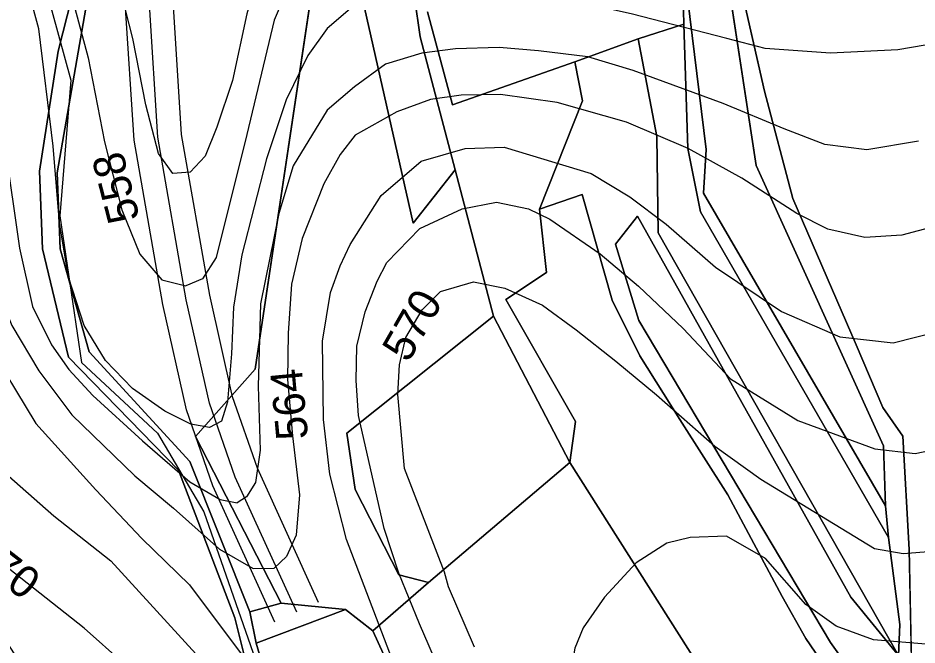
# Model space of a CAD drawing. Extents: x -709418 to -703832, y -1161719 to -1157826.
# Drawn here: x -707683.1 to -707457.4, y -1159387.1 to -1159229.6 of the extents above; entities that cross this region are included whole.
import ezdxf

# ---------------------------------------------------------------- set-up
doc = ezdxf.new("R2010")
doc.units = 0
for name, color, linetype in [('102_obvod PÚ', 7, 'Continuous'), ('106_zastavitelné plochy', 7, 'Continuous'), ('120_vrstevnice hlavní', 7, 'Continuous'), ('121_vrstevnice hlavní_popis', 7, 'Continuous'), ('122_vrstevnice základní', 7, 'Continuous'), ('206_TTP_KN', 7, 'Continuous'), ('207_lesní pozemek_KN', 7, 'Continuous'), ('208_vodní plocha_KN', 7, 'Continuous'), ('209_zastavěná plocha_KN', 7, 'Continuous'), ('210_ostatní plocha_KN', 7, 'Continuous'), ('501_vodní tok', 7, 'Continuous'), ('735_OP sítí TI', 7, 'Continuous')]:
    doc.layers.add(name, color=color, linetype=linetype)

msp = doc.modelspace()

# ---------------------------------------------------------------- linework, layer by layer
at = {"layer": '102_obvod PÚ'}
for points in [[(-707638.49, -1159334.73), (-707623.5, -1159317.82), (-707607.99, -1159213.97)], [(-707607.99, -1159213.97), (-707623.5, -1159317.82), (-707638.49, -1159334.73)], [(-707580.24, -1159228.1), (-707574, -1159251.47), (-707543.28, -1159240.62), (-707541.34, -1159250.4), (-707552.14, -1159277.64), (-707550.36, -1159293.55), (-707560.64, -1159300.33), (-707543.15, -1159330.95), (-707544.54, -1159341.21), (-707580.05, -1159371.34), (-707593.96, -1159383.49), (-707600.83, -1159378.13), (-707617.05, -1159376.59), (-707638.49, -1159334.73)], [(-707638.49, -1159334.73), (-707617.05, -1159376.59), (-707600.83, -1159378.13), (-707593.96, -1159383.49), (-707580.05, -1159371.34), (-707544.54, -1159341.21), (-707543.15, -1159330.95), (-707560.64, -1159300.33), (-707550.36, -1159293.55), (-707552.14, -1159277.64), (-707541.34, -1159250.4), (-707543.28, -1159240.62), (-707574, -1159251.47), (-707580.24, -1159228.1)]]:
    msp.add_lwpolyline(points, dxfattribs=at)
at = {"layer": '106_zastavitelné plochy'}
msp.add_lwpolyline([(-707824.6, -1158982.22), (-707772.11, -1158993.8), (-707747.57, -1159000.62), (-707712.8, -1159088.52), (-707669.85, -1159245.26), (-707672.58, -1159279.33), (-707667.12, -1159316.13), (-707648.03, -1159333.84), (-707636.44, -1159353.61), (-707616.67, -1159410.17), (-707574.4, -1159492.62), (-707589.4, -1159511.02), (-707645.99, -1159447.65), (-707695.75, -1159371.32), (-707724.39, -1159310.67), (-707760.52, -1159155.31), (-707804.83, -1159031.28), (-707800.06, -1159027.19), (-707824.6, -1158982.22)], dxfattribs=at)
at = {"layer": '120_vrstevnice hlavní'}
for points in [[(-707674.29, -1159261.8), (-707677.87, -1159232.35), (-707682.54, -1159215.05), (-707691.03, -1159193.35), (-707697.97, -1159174.23), (-707707.61, -1159155.78), (-707716.48, -1159146.83), (-707722.87, -1159141.85), (-707730.12, -1159137.73), (-707739.27, -1159133.61), (-707758.43, -1159123.31), (-707768.96, -1159115.58), (-707776.73, -1159107.32), (-707794.94, -1159070.03), (-707799.98, -1159071.07), (-707806.9, -1159064.2), (-707814.95, -1159052.25), (-707826.02, -1159032.96), (-707844.09, -1159004.73), (-707859.8, -1158979.14)], [(-707284.63, -1159205.12), (-707300.16, -1159205.74), (-707322.05, -1159207.86), (-707336.87, -1159210.31), (-707373.99, -1159217.78), (-707385.87, -1159220.56), (-707399.49, -1159222.83), (-707418.81, -1159226.34), (-707447.92, -1159235.2), (-707462.22, -1159237.65), (-707479.11, -1159238.5), (-707495.49, -1159237.32), (-707505.1, -1159234.77)], [(-707505.1, -1159234.77), (-707529.14, -1159228.59), (-707552.59, -1159223.3), (-707575.87, -1159220.42), (-707590.45, -1159222.03), (-707597.31, -1159225.31), (-707605.45, -1159232.31), (-707610.31, -1159239.03), (-707615.73, -1159250.17), (-707620.73, -1159265.03), (-707626.92, -1159289.1), (-707628.96, -1159302.21), (-707629.45, -1159313.93), (-707630.46, -1159326), (-707632, -1159330.83), (-707635.03, -1159332.44)], [(-707635.03, -1159332.44), (-707639.68, -1159331.58), (-707646.24, -1159328.32), (-707654.35, -1159322.65), (-707661.09, -1159315.6), (-707666.46, -1159306.82), (-707670.42, -1159294.72), (-707672.69, -1159281.1), (-707674.29, -1159261.8)], [(-707593, -1159474.77), (-707610.4, -1159447.81), (-707624.16, -1159426.89), (-707632.16, -1159416.75), (-707646.59, -1159400.6), (-707666.47, -1159382.84), (-707696.78, -1159359.01), (-707706.95, -1159345.63), (-707716.47, -1159330.15), (-707725.44, -1159316.93), (-707731.79, -1159319.53), (-707743.86, -1159306.14), (-707753.34, -1159294.65), (-707765.27, -1159279.23)], [(-707568.45, -1159387.6), (-707575.02, -1159372.46), (-707576.02, -1159368.75), (-707586.02, -1159342.75), (-707587.73, -1159324.17), (-707587.31, -1159316.74), (-707585.73, -1159309.89), (-707581.59, -1159302.89), (-707577.02, -1159298.31), (-707568.73, -1159295.89), (-707560.85, -1159297.47), (-707551.38, -1159301.75), (-707542.95, -1159307.92), (-707532.96, -1159315.81), (-707522.8, -1159324.21), (-707508.16, -1159337.17), (-707496.62, -1159345.39), (-707468.04, -1159362.86), (-707460.82, -1159364.05), (-707449.3, -1159363.17)]]:
    msp.add_lwpolyline(points, dxfattribs=at)
at = {"layer": '122_vrstevnice základní'}
for points in [[(-707855.53, -1158968.71), (-707833.47, -1158997.05), (-707828.99, -1158994.62), (-707810.15, -1159023.11), (-707800.29, -1159036.37), (-707779.89, -1159061.51), (-707764.85, -1159077.17), (-707749.18, -1159093.11), (-707737.08, -1159104.81), (-707722.22, -1159118.06), (-707711.34, -1159127), (-707701.6, -1159137.2), (-707694.68, -1159148.23), (-707688.97, -1159159.6), (-707683.07, -1159174.07), (-707665.46, -1159239.67)], [(-707898.3, -1158994.45), (-707889.48, -1159017.13), (-707879.4, -1159042.22), (-707870.23, -1159065.6), (-707861.97, -1159090.81), (-707857.98, -1159107.66), (-707851.23, -1159124.68), (-707836.26, -1159150.07), (-707826.25, -1159163.98), (-707794.33, -1159201.65), (-707771.35, -1159226.36), (-707755.65, -1159245.77), (-707746.68, -1159257.27), (-707740.67, -1159256.4), (-707729.8, -1159271.34), (-707715.51, -1159298.9), (-707703.93, -1159322.1), (-707687.5, -1159342.8), (-707674.05, -1159354.64), (-707659.74, -1159365.89), (-707631.31, -1159397.03), (-707621.2, -1159409.47), (-707587.64, -1159457.54), (-707575.99, -1159476.79)], [(-707781.66, -1159128.17), (-707777.01, -1159126.78), (-707766.1, -1159140.41), (-707759.19, -1159147.81), (-707748.85, -1159151.57), (-707736.09, -1159156.71), (-707727.63, -1159161.86), (-707713.19, -1159177.71), (-707707.47, -1159190.62), (-707697.25, -1159216.27), (-707691.35, -1159235.2), (-707686.42, -1159261.75), (-707682.74, -1159287.41), (-707679.44, -1159302.05), (-707674.64, -1159311.69), (-707670.32, -1159317.88), (-707664.28, -1159324.41), (-707651.85, -1159335.76), (-707639.94, -1159346.07), (-707632.35, -1159350.53), (-707628.04, -1159351.38)], [(-707765.2, -1159162.15), (-707747.6, -1159176.75), (-707731.04, -1159194.1), (-707717.91, -1159213.36), (-707700.25, -1159251.27), (-707695.21, -1159274.16), (-707689.83, -1159293.95), (-707684.63, -1159306.85), (-707677.89, -1159318.25), (-707669.6, -1159329.26), (-707653.73, -1159344.55), (-707644.02, -1159352.72), (-707632.46, -1159363.02), (-707624.01, -1159367.82), (-707618.77, -1159367.76)], [(-707511.84, -1159203.25), (-707529.45, -1159200.18), (-707562.25, -1159193.7), (-707576.92, -1159192.18), (-707587.1, -1159192.03), (-707599, -1159194.47), (-707608.31, -1159198.81), (-707616.01, -1159207.34), (-707622.55, -1159218.05), (-707625.63, -1159228.59), (-707629.22, -1159245.33)], [(-707346.51, -1159194.53), (-707360.19, -1159196.12), (-707375.54, -1159199.26), (-707397.04, -1159204.11), (-707420.31, -1159207.62), (-707444.11, -1159210.28), (-707461.69, -1159213.08), (-707475.66, -1159215.52), (-707486.18, -1159216.06), (-707496.87, -1159216.26), (-707516.83, -1159214.75), (-707544.44, -1159209.64), (-707560.21, -1159207.46), (-707581.25, -1159205.95), (-707588.84, -1159205.97), (-707594.88, -1159207.19), (-707601.6, -1159209.45), (-707609, -1159214.64), (-707614.31, -1159219.74), (-707618.73, -1159230.17), (-707625.65, -1159258.9), (-707633.34, -1159289.79), (-707636.78, -1159295.14), (-707640.91, -1159296.88)], [(-707629.22, -1159245.33), (-707633.16, -1159257.08), (-707636.08, -1159264.33), (-707639.86, -1159268.31), (-707644.18, -1159268.66), (-707647.81, -1159263.67), (-707650.95, -1159251.42), (-707654.26, -1159234.79), (-707657.92, -1159220.3), (-707662.93, -1159195.81)], [(-707759.76, -1159199.37), (-707754.6, -1159198.67), (-707748.84, -1159201.17), (-707740.56, -1159208.9), (-707725.54, -1159233.13), (-707715.68, -1159253.59), (-707702.77, -1159282.12), (-707691.35, -1159310.49), (-707678.57, -1159331.46), (-707663.56, -1159348.12), (-707651.96, -1159360.31), (-707640.05, -1159371.99), (-707598.28, -1159427.66), (-707592.42, -1159433.26), (-707587.08, -1159437.04), (-707582.43, -1159437.89), (-707579.16, -1159437.19)], [(-707457.01, -1159260.6), (-707470, -1159262.75), (-707480.51, -1159261.39), (-707490.69, -1159257.45), (-707506.03, -1159251.11), (-707528.65, -1159242.82), (-707540.02, -1159239.4), (-707552.43, -1159237.88), (-707562.25, -1159237.04), (-707573.28, -1159237.4), (-707581.72, -1159238.46), (-707590.84, -1159241.23), (-707598.58, -1159246.94), (-707605.46, -1159252.81), (-707614.02, -1159266.74), (-707617.59, -1159278.74), (-707622.17, -1159301.38), (-707622.81, -1159322.1), (-707622.26, -1159338.13), (-707623.45, -1159346.23), (-707625.68, -1159349.85), (-707628.04, -1159351.38)], [(-707665.46, -1159239.67), (-707661.34, -1159260.7), (-707656.99, -1159277.77), (-707652.49, -1159288.97), (-707646.95, -1159295.34), (-707640.91, -1159296.88)], [(-707450.17, -1159281.24), (-707461.19, -1159284.19), (-707470.48, -1159284.73), (-707479.79, -1159282.68), (-707487.55, -1159278.74), (-707501.36, -1159269.82), (-707514.81, -1159262.44), (-707530.32, -1159255.76), (-707547.68, -1159250.88), (-707561.97, -1159248.84), (-707571.79, -1159249.04), (-707579.53, -1159250.09), (-707587.97, -1159253.21), (-707598.45, -1159259.03), (-707602.16, -1159263.88)], [(-707579.16, -1159437.19), (-707577.27, -1159435.29), (-707576.25, -1159431.16), (-707576.95, -1159424.45), (-707582.84, -1159407.08), (-707600.62, -1159360.54), (-707604.79, -1159344.2), (-707606.36, -1159330.44), (-707606.65, -1159310.77), (-707604.62, -1159298.55), (-707602.22, -1159291.83), (-707599.65, -1159286.49), (-707591.88, -1159274.17), (-707581.88, -1159265.6), (-707570.84, -1159262.42), (-707561.03, -1159262.06), (-707539.16, -1159268.72), (-707529.51, -1159274.55), (-707520.37, -1159281.41), (-707507.96, -1159292.23), (-707491.41, -1159303.35), (-707476.77, -1159309.69), (-707463.34, -1159311.21), (-707451.82, -1159308.26)], [(-707602.16, -1159263.88), (-707606.31, -1159271.31), (-707611.73, -1159285.03), (-707614.45, -1159296.46), (-707615.23, -1159308.79), (-707615.43, -1159320.4), (-707614.2, -1159334.52), (-707612.44, -1159349.32), (-707613.28, -1159359.49), (-707615.68, -1159364.83), (-707618.77, -1159367.76)], [(-707575.03, -1159398.55), (-707582.29, -1159381.71), (-707587.48, -1159368.99), (-707591.12, -1159357.82), (-707597.62, -1159329.43), (-707598.15, -1159320.66), (-707598, -1159312.06), (-707595.95, -1159303.45), (-707592.88, -1159295.71), (-707590.45, -1159291.03), (-707582.16, -1159282.46), (-707571.56, -1159277.59), (-707562.96, -1159275.85), (-707554.87, -1159277.56), (-707549.53, -1159280.12), (-707536.96, -1159288.87), (-707527.31, -1159296.93), (-707516.1, -1159307.57), (-707504.16, -1159320.25), (-707487.28, -1159330.7), (-707467.97, -1159337.84), (-707457.82, -1159339.02), (-707446.99, -1159336.76)], [(-707454.17, -1159386.9), (-707468.27, -1159385.73), (-707477.7, -1159382.34), (-707485.27, -1159376.86), (-707495.44, -1159365.37), (-707505.24, -1159359.72), (-707514.35, -1159360.08), (-707520.16, -1159361.46), (-707527.87, -1159366.46), (-707535.87, -1159375.03), (-707541.16, -1159382.75), (-707543.3, -1159387.89), (-707544.16, -1159393.03), (-707543.45, -1159403.89), (-707539.59, -1159415.32), (-707529.59, -1159429.61), (-707516.02, -1159445.61), (-707507.67, -1159457.5), (-707500.34, -1159469.6), (-707497.73, -1159476.13), (-707495.25, -1159486.72)]]:
    msp.add_lwpolyline(points, dxfattribs=at)
at = {"layer": '206_TTP_KN'}
for p, q in [((-707655.38, -1159168.5), (-707673.04, -1159237.97)), ((-707607.99, -1159213.97), (-707623.5, -1159317.82)), ((-707510.28, -1159262.69), (-707516.27, -1159214.29)), ((-707516.27, -1159214.29), (-707515.91, -1159231.17)), ((-707504.59, -1159221.94), (-707497.72, -1159266.67)), ((-707673.22, -1159268.5), (-707665.76, -1159225.25)), ((-707574, -1159251.47), (-707580.24, -1159228.1)), ((-707527.37, -1159234.91), (-707515.91, -1159231.17)), ((-707515.91, -1159231.17), (-707527.37, -1159234.91)), ((-707515.91, -1159231.17), (-707514.9, -1159262.37)), ((-707527.37, -1159234.91), (-707543.28, -1159240.62)), ((-707522.68, -1159259.43), (-707527.37, -1159234.91)), ((-707673.04, -1159237.97), (-707677.72, -1159268.11)), ((-707543.28, -1159240.62), (-707574, -1159251.47)), ((-707522.39, -1159283.62), (-707522.68, -1159259.43)), ((-707514.9, -1159262.37), (-707511.76, -1159278.28)), ((-707510.96, -1159273.64), (-707510.28, -1159262.69)), ((-707497.72, -1159266.67), (-707465.77, -1159337.05)), ((-707677.72, -1159268.11), (-707676.97, -1159287.56)), ((-707672.51, -1159287.59), (-707673.22, -1159268.5)), ((-707552.14, -1159277.64), (-707541.41, -1159273.97)), ((-707541.41, -1159273.97), (-707533.92, -1159300.51)), ((-707465.27, -1159352.1), (-707510.96, -1159273.64)), ((-707550.36, -1159293.55), (-707552.14, -1159277.64)), ((-707511.76, -1159278.28), (-707464.56, -1159360.1)), ((-707533.08, -1159286.4), (-707527.51, -1159279.41)), ((-707527.51, -1159279.41), (-707473.97, -1159375.01)), ((-707462.04, -1159389.71), (-707522.39, -1159283.62)), ((-707676.97, -1159287.56), (-707670.4, -1159314.79)), ((-707665.23, -1159313.42), (-707672.51, -1159287.59)), ((-707527.19, -1159305.63), (-707533.08, -1159286.4)), ((-707560.64, -1159300.33), (-707550.36, -1159293.55)), ((-707543.15, -1159330.95), (-707560.64, -1159300.33)), ((-707533.92, -1159300.51), (-707526.99, -1159314.5)), ((-707479.1, -1159386.47), (-707527.19, -1159305.63)), ((-707670.4, -1159314.79), (-707642.8, -1159343.2)), ((-707639.93, -1159341), (-707665.23, -1159313.42)), ((-707526.99, -1159314.5), (-707516.93, -1159330.41)), ((-707623.5, -1159317.82), (-707638.49, -1159334.73)), ((-707544.54, -1159341.21), (-707543.15, -1159330.95)), ((-707516.93, -1159330.41), (-707504.87, -1159349.32)), ((-707638.49, -1159334.73), (-707617.05, -1159376.59)), ((-707465.77, -1159337.05), (-707465.27, -1159352.1)), ((-707624.89, -1159378.77), (-707639.93, -1159341)), ((-707580.05, -1159371.34), (-707544.54, -1159341.21)), ((-707544.54, -1159341.21), (-707510.07, -1159395.47)), ((-707510.07, -1159395.47), (-707544.54, -1159341.21)), ((-707642.8, -1159343.2), (-707628.67, -1159380.23)), ((-707504.87, -1159349.32), (-707491.24, -1159374.87)), ((-707464.56, -1159360.1), (-707461.7, -1159381.93)), ((-707593.96, -1159383.49), (-707580.05, -1159371.34)), ((-707491.24, -1159374.87), (-707485.32, -1159385.43)), ((-707473.97, -1159375.01), (-707462.04, -1159389.71)), ((-707617.05, -1159376.59), (-707624.89, -1159378.77)), ((-707628.67, -1159380.23), (-707622.59, -1159404.61)), ((-707461.7, -1159381.93), (-707462.04, -1159389.71)), ((-707586.7, -1159399.32), (-707593.96, -1159383.49)), ((-707485.32, -1159385.43), (-707463.98, -1159416.04)), ((-707462.51, -1159409.47), (-707479.1, -1159386.47))]:
    msp.add_line(p, q, dxfattribs=at)
msp.add_lwpolyline([(-707395.09, -1159515.89), (-707406.08, -1159498.23), (-707417.67, -1159479.54), (-707433.26, -1159452.17), (-707454.4, -1159425.36), (-707458.9, -1159413.15), (-707458.69, -1159394.67), (-707459.33, -1159363.06), (-707460.95, -1159334.64), (-707465.91, -1159327.4), (-707472.65, -1159311.7), (-707488.57, -1159274.95), (-707495.63, -1159247.97), (-707504.28, -1159210.13), (-707512.35, -1159189.94), (-707518.47, -1159163.38), (-707539.45, -1159136.22), (-707565.99, -1159137.76)], dxfattribs=at)
at = {"layer": '207_lesní pozemek_KN'}
for p, q in [((-707582.14, -1159234.36), (-707588.28, -1159190.8)), ((-707588.28, -1159190.8), (-707582.14, -1159234.36)), ((-707602.98, -1159196.58), (-707583.85, -1159281.14)), ((-707583.85, -1159281.14), (-707602.98, -1159196.58)), ((-707623.5, -1159317.82), (-707607.99, -1159213.97)), ((-707580.24, -1159228.1), (-707574, -1159251.47)), ((-707573.34, -1159267.72), (-707582.14, -1159234.36)), ((-707582.14, -1159234.36), (-707573.34, -1159267.72)), ((-707574, -1159251.47), (-707543.28, -1159240.62)), ((-707543.28, -1159240.62), (-707541.34, -1159250.4)), ((-707541.34, -1159250.4), (-707552.14, -1159277.64)), ((-707583.85, -1159281.14), (-707573.34, -1159267.72)), ((-707573.34, -1159267.72), (-707583.85, -1159281.14)), ((-707573.34, -1159267.72), (-707563.74, -1159304.47)), ((-707563.74, -1159304.47), (-707573.34, -1159267.72)), ((-707552.14, -1159277.64), (-707550.36, -1159293.55)), ((-707550.36, -1159293.55), (-707560.64, -1159300.33)), ((-707560.64, -1159300.33), (-707543.15, -1159330.95)), ((-707563.74, -1159304.47), (-707600.56, -1159333.87)), ((-707600.56, -1159333.87), (-707563.74, -1159304.47)), ((-707544.54, -1159341.21), (-707563.74, -1159304.47)), ((-707563.74, -1159304.47), (-707544.54, -1159341.21)), ((-707638.49, -1159334.73), (-707623.5, -1159317.82)), ((-707543.15, -1159330.95), (-707544.54, -1159341.21)), ((-707617.05, -1159376.59), (-707638.49, -1159334.73)), ((-707600.56, -1159333.87), (-707598.44, -1159348.02)), ((-707598.44, -1159348.02), (-707600.56, -1159333.87)), ((-707544.54, -1159341.21), (-707580.05, -1159371.34)), ((-707598.44, -1159348.02), (-707587.49, -1159369.46)), ((-707587.49, -1159369.46), (-707598.44, -1159348.02)), ((-707587.49, -1159369.46), (-707580.05, -1159371.34)), ((-707580.05, -1159371.34), (-707587.49, -1159369.46)), ((-707580.05, -1159371.34), (-707593.96, -1159383.49)), ((-707600.83, -1159378.13), (-707617.05, -1159376.59)), ((-707593.96, -1159383.49), (-707600.83, -1159378.13))]:
    msp.add_line(p, q, dxfattribs=at)
at = {"layer": '208_vodní plocha_KN'}
for p, q in [((-707623.25, -1159386.61), (-707600.83, -1159378.13)), ((-707600.83, -1159378.13), (-707593.96, -1159383.49)), ((-707593.96, -1159383.49), (-707586.7, -1159399.32)), ((-707617.49, -1159406.47), (-707623.25, -1159386.61))]:
    msp.add_line(p, q, dxfattribs=at)
at = {"layer": '209_zastavěná plocha_KN'}
for p, q in [((-707624.89, -1159378.77), (-707617.05, -1159376.59)), ((-707600.83, -1159378.13), (-707623.25, -1159386.61)), ((-707617.05, -1159376.59), (-707600.83, -1159378.13)), ((-707623.25, -1159386.61), (-707624.89, -1159378.77))]:
    msp.add_line(p, q, dxfattribs=at)
at = {"layer": '210_ostatní plocha_KN'}
for p, q in [((-707673.04, -1159237.97), (-707655.38, -1159168.5)), ((-707504.28, -1159210.13), (-707495.63, -1159247.97)), ((-707516.27, -1159214.29), (-707510.28, -1159262.69)), ((-707515.91, -1159231.17), (-707516.27, -1159214.29)), ((-707497.72, -1159266.67), (-707504.59, -1159221.94)), ((-707665.76, -1159225.25), (-707673.22, -1159268.5)), ((-707514.9, -1159262.37), (-707515.91, -1159231.17)), ((-707543.28, -1159240.62), (-707527.37, -1159234.91)), ((-707527.37, -1159234.91), (-707522.68, -1159259.43)), ((-707677.72, -1159268.11), (-707673.04, -1159237.97)), ((-707541.34, -1159250.4), (-707543.28, -1159240.62)), ((-707495.63, -1159247.97), (-707488.57, -1159274.95)), ((-707552.14, -1159277.64), (-707541.34, -1159250.4)), ((-707522.68, -1159259.43), (-707522.39, -1159283.62)), ((-707511.76, -1159278.28), (-707514.9, -1159262.37)), ((-707510.28, -1159262.69), (-707510.96, -1159273.64)), ((-707465.77, -1159337.05), (-707497.72, -1159266.67)), ((-707676.97, -1159287.56), (-707677.72, -1159268.11)), ((-707673.22, -1159268.5), (-707672.51, -1159287.59)), ((-707541.41, -1159273.97), (-707552.14, -1159277.64)), ((-707533.92, -1159300.51), (-707541.41, -1159273.97)), ((-707510.96, -1159273.64), (-707465.27, -1159352.1)), ((-707488.57, -1159274.95), (-707472.65, -1159311.7)), ((-707464.56, -1159360.1), (-707511.76, -1159278.28)), ((-707527.51, -1159279.41), (-707533.08, -1159286.4)), ((-707473.97, -1159375.01), (-707527.51, -1159279.41)), ((-707522.39, -1159283.62), (-707462.04, -1159389.71)), ((-707670.4, -1159314.79), (-707676.97, -1159287.56)), ((-707672.51, -1159287.59), (-707665.23, -1159313.42)), ((-707533.08, -1159286.4), (-707527.19, -1159305.63)), ((-707526.99, -1159314.5), (-707533.92, -1159300.51)), ((-707527.19, -1159305.63), (-707479.1, -1159386.47)), ((-707472.65, -1159311.7), (-707465.91, -1159327.4)), ((-707642.8, -1159343.2), (-707670.4, -1159314.79)), ((-707665.23, -1159313.42), (-707639.93, -1159341)), ((-707516.93, -1159330.41), (-707526.99, -1159314.5)), ((-707465.91, -1159327.4), (-707460.95, -1159334.64)), ((-707504.87, -1159349.32), (-707516.93, -1159330.41)), ((-707460.95, -1159334.64), (-707459.33, -1159363.06)), ((-707465.27, -1159352.1), (-707465.77, -1159337.05)), ((-707639.93, -1159341), (-707624.89, -1159378.77)), ((-707628.67, -1159380.23), (-707642.8, -1159343.2)), ((-707491.24, -1159374.87), (-707504.87, -1159349.32)), ((-707465.27, -1159352.1), (-707464.56, -1159360.1)), ((-707464.56, -1159360.1), (-707465.27, -1159352.1)), ((-707461.7, -1159381.93), (-707464.56, -1159360.1)), ((-707459.33, -1159363.06), (-707458.69, -1159394.67)), ((-707485.32, -1159385.43), (-707491.24, -1159374.87)), ((-707462.04, -1159389.71), (-707473.97, -1159375.01)), ((-707622.59, -1159404.61), (-707628.67, -1159380.23)), ((-707624.89, -1159378.77), (-707623.25, -1159386.61)), ((-707462.04, -1159389.71), (-707461.7, -1159381.93)), ((-707623.25, -1159386.61), (-707617.49, -1159406.47)), ((-707463.98, -1159416.04), (-707485.32, -1159385.43)), ((-707479.1, -1159386.47), (-707462.51, -1159409.47))]:
    msp.add_line(p, q, dxfattribs=at)
at = {"layer": '501_vodní tok'}
msp.add_lwpolyline([(-707613.1, -1159378.85), (-707628.56, -1159344.91), (-707634.98, -1159326.36), (-707640.83, -1159300.4), (-707647.96, -1159259.6), (-707650.1, -1159226.22), (-707643.26, -1159192.84), (-707638.41, -1159178), (-707625.28, -1159154.61), (-707599.41, -1159123.75), (-707584.48, -1159110.53), (-707473.27, -1159021.56)], dxfattribs=at)
at = {"layer": '735_OP sítí TI'}
for points in [[(-707618.56, -1159381.33), (-707634.14, -1159347.14), (-707640.76, -1159328.01), (-707646.72, -1159301.58), (-707653.93, -1159260.31), (-707656.14, -1159225.8), (-707649.07, -1159191.3), (-707643.93, -1159175.58), (-707630.24, -1159151.18), (-707603.73, -1159119.55), (-707588.35, -1159105.93), (-707479.03, -1159018.48)], [(-707607.64, -1159376.36), (-707622.99, -1159342.68), (-707629.2, -1159324.72), (-707634.95, -1159299.22), (-707642, -1159258.89), (-707644.06, -1159226.64), (-707637.45, -1159194.38), (-707632.89, -1159180.42), (-707620.32, -1159158.03), (-707595.1, -1159127.95), (-707580.62, -1159115.12), (-707477.69, -1159032.78)]]:
    msp.add_lwpolyline(points, dxfattribs=at)

# ---------------------------------------------------------------- texts
at = {"layer": '121_vrstevnice hlavní_popis'}
for s, rotation, p in [('558', 104.4685, (-707652.46, -1159279.97)), ('570', 60.2734, (-707585.11, -1159316.42)), ('564', 95.2968, (-707610.21, -1159335.2)), ('570', 322.2281, (-707695.75, -1159365.14))]:
    msp.add_text(s, height=8, rotation=rotation, dxfattribs=at).set_placement(p)

doc.saveas('drawing.dxf')
